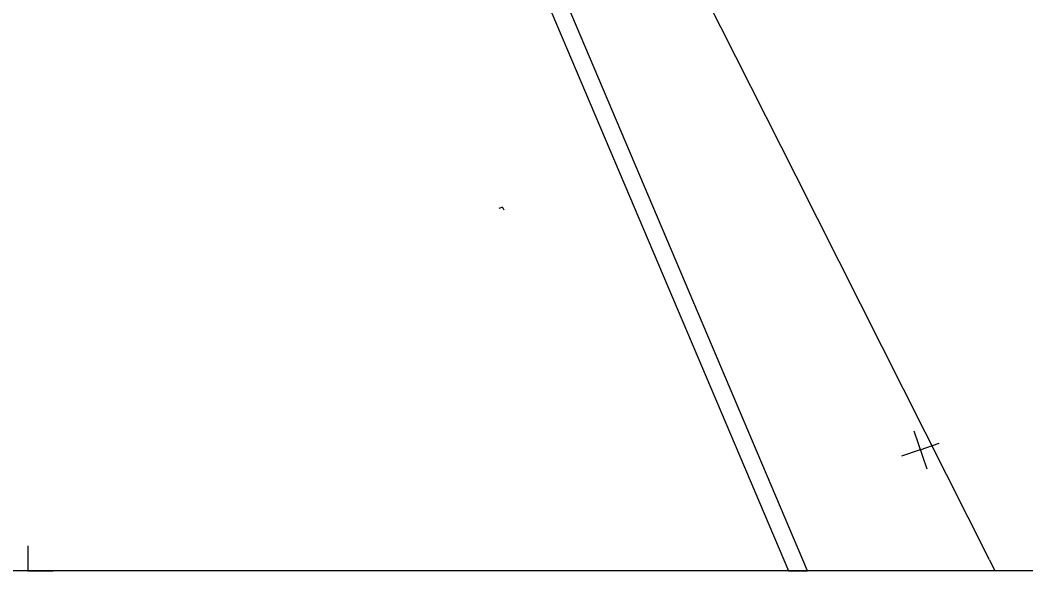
# Model space of a CAD drawing. Extents: x -636600 to -628587, y -1090963 to -1085869.
# Drawn here: x -629638.8 to -629437.9, y -1090962.8 to -1090852.8 of the extents above; entities that cross this region are included whole.
import ezdxf

# ---------------------------------------------------------------- set-up
doc = ezdxf.new("R2010")
doc.units = 0
for name, color, linetype in [('01_PARCELY_NÁVRH_PC', 7, 'Continuous'), ('08_LEGENDA_HV', 7, 'Continuous'), ('42', 7, 'Continuous'), ('43', 7, 'Continuous'), ('síť křížků', 7, 'Continuous')]:
    doc.layers.add(name, color=color, linetype=linetype)

msp = doc.modelspace()

# ---------------------------------------------------------------- linework, layer by layer
at = {"layer": '01_PARCELY_NÁVRH_PC'}
msp.add_line((-629485.3, -1090962.82), (-629481.5, -1090962.82), dxfattribs=at)
msp.add_lwpolyline([(-629481.5, -1090962.82), (-629537.74, -1090830.17), (-629538.49, -1090824.4), (-629536.11, -1090819.09), (-629531.76, -1090815.97), (-629541.71, -1090816.24), (-629551.1, -1090815.98), (-629546.74, -1090819.11), (-629545.09, -1090821.81), (-629485.3, -1090962.82)], dxfattribs=at)
at = {"layer": '08_LEGENDA_HV'}
msp.add_line((-629007.27, -1090962.82), (-629847.27, -1090962.82), dxfattribs=at)
msp.add_lwpolyline([(-629637.27, -1090957.82), (-629637.27, -1090962.82), (-629632.27, -1090962.82)], dxfattribs=at)
at = {"layer": '42'}
for p, q in [((-629483.77, -1090883.91), (-629504.29, -1090843.34)), ((-629445.11, -1090960.59), (-629483.77, -1090883.91)), ((-629445.11, -1090960.59), (-629444.07, -1090962.82))]:
    msp.add_line(p, q, dxfattribs=at)
at = {"layer": '43'}
for points in [[(-629543.1, -1090890.31), (-629542.41, -1090890.07)], [(-629542.63, -1090890.14), (-629542.51, -1090890.21), (-629542.41, -1090890.29), (-629542.32, -1090890.42), (-629542.25, -1090890.55), (-629542.19, -1090890.7)]]:
    msp.add_lwpolyline(points, dxfattribs=at)
at = {"layer": 'síť křížků'}
for p, q in [((-629460.27, -1090934.84), (-629457.66, -1090942.4)), ((-629458.96, -1090938.62), (-629462.74, -1090939.92)), ((-629458.96, -1090938.62), (-629455.18, -1090937.31))]:
    msp.add_line(p, q, dxfattribs=at)

doc.saveas('drawing.dxf')
